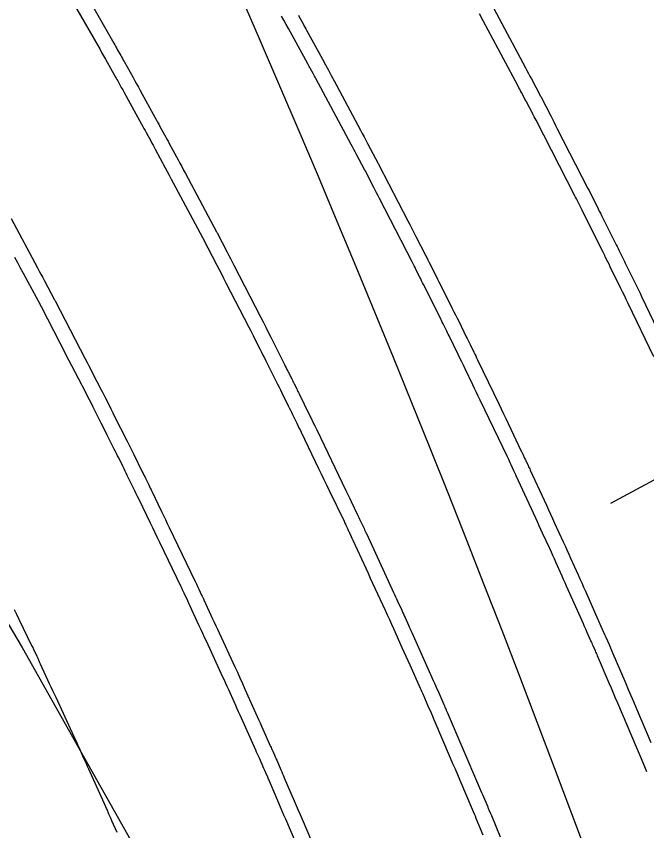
# Model space of a CAD drawing. Extents: x 954385 to 988206, y 1868364 to 1924553.
# Drawn here: x 957771.86 to 957809.26, y 1919849.5 to 1919897.82 of the extents above; entities that cross this region are included whole.
import ezdxf

# ---------------------------------------------------------------- set-up
doc = ezdxf.new("R2010")
doc.units = 0
for name, color, linetype in [('16', 7, 'Continuous'), ('24', 7, 'Continuous'), ('26', 7, 'Continuous'), ('6', 7, 'Continuous'), ('7', 7, 'Continuous'), ('Default', 7, 'Continuous')]:
    doc.layers.add(name, color=color, linetype=linetype)

msp = doc.modelspace()

# ---------------------------------------------------------------- linework, layer by layer
at = {"layer": '16'}
for points in [[(957775.981, 1919899.142), (957777.65, 1919896.221), (957777.701, 1919896.131), (957777.753, 1919896.04), (957777.804, 1919895.95), (957777.855, 1919895.859), (957778.059, 1919895.496), (957778.11, 1919895.405), (957778.16, 1919895.314), (957778.211, 1919895.223), (957778.262, 1919895.133), (957778.792, 1919894.182), (957778.897, 1919893.993), (957779.002, 1919893.804), (957779.107, 1919893.615), (957779.211, 1919893.426), (957780.108, 1919891.79), (957780.177, 1919891.664), (957780.247, 1919891.538), (957780.316, 1919891.412), (957780.385, 1919891.286), (957780.663, 1919890.782), (957780.732, 1919890.656), (957780.801, 1919890.53), (957780.87, 1919890.404), (957780.938, 1919890.277), (957781.457, 1919889.311), (957781.566, 1919889.107), (957781.675, 1919888.904), (957781.784, 1919888.7), (957781.892, 1919888.497), (957783.739, 1919885.038), (957783.752, 1919885.014), (957783.773, 1919884.973), (957783.776, 1919884.968), (957784.366, 1919883.83), (957784.465, 1919883.638), (957784.564, 1919883.447), (957784.663, 1919883.255), (957784.762, 1919883.063), (957786.348, 1919879.985), (957786.503, 1919879.685), (957786.656, 1919879.383), (957786.809, 1919879.082), (957786.961, 1919878.78), (957787.769, 1919877.169), (957787.819, 1919877.068), (957787.87, 1919876.967), (957787.921, 1919876.866), (957787.972, 1919876.765), (957788.202, 1919876.307), (957788.24, 1919876.233), (957788.276, 1919876.159), (957788.313, 1919876.085), (957788.35, 1919876.011), (957788.496, 1919875.716), (957788.533, 1919875.642), (957788.569, 1919875.568), (957788.606, 1919875.494), (957788.642, 1919875.42), (957789.24, 1919874.205), (957789.352, 1919873.977), (957789.463, 1919873.75), (957789.573, 1919873.522), (957789.683, 1919873.293), (957791.414, 1919869.686), (957791.491, 1919869.525), (957791.568, 1919869.364), (957791.646, 1919869.203), (957791.723, 1919869.042), (957792.105, 1919868.249), (957792.146, 1919868.163), (957792.188, 1919868.076), (957792.229, 1919867.99), (957792.27, 1919867.903), (957792.491, 1919867.431), (957792.526, 1919867.357), (957792.584, 1919867.234), (957792.595, 1919867.21), (957792.607, 1919867.185), (957792.618, 1919867.16), (957792.63, 1919867.136), (957794.243, 1919863.635), (957794.301, 1919863.508), (957794.36, 1919863.381), (957794.418, 1919863.254), (957794.477, 1919863.127), (957794.729, 1919862.583), (957794.779, 1919862.474), (957794.829, 1919862.365), (957794.878, 1919862.256), (957794.928, 1919862.146), (957795.124, 1919861.708), (957795.173, 1919861.599), (957795.222, 1919861.489), (957795.271, 1919861.38), (957795.32, 1919861.27), (957796.596, 1919858.416), (957796.663, 1919858.266), (957796.73, 1919858.115), (957796.796, 1919857.965), (957796.862, 1919857.814), (957797.226, 1919856.984), (957797.259, 1919856.91), (957797.291, 1919856.837), (957797.356, 1919856.69), (957797.372, 1919856.653), (957797.388, 1919856.616), (957797.404, 1919856.579), (957797.419, 1919856.543), (957799.283, 1919852.184), (957799.341, 1919852.049), (957799.399, 1919851.913), (957799.457, 1919851.778), (957799.515, 1919851.643), (957799.826, 1919850.918), (957799.844, 1919850.875), (957799.863, 1919850.832), (957799.881, 1919850.789), (957799.899, 1919850.745), (957799.989, 1919850.529), (957800.025, 1919850.443), (957800.043, 1919850.399), (957800.571, 1919849.133)], [(957800.031, 1919898.586), (957802.069, 1919894.758), (957802.157, 1919894.594), (957802.244, 1919894.43), (957802.332, 1919894.265), (957802.419, 1919894.101), (957802.938, 1919893.125), (957802.949, 1919893.103), (957802.976, 1919893.053), (957803.564, 1919891.908), (957803.662, 1919891.716), (957803.761, 1919891.525), (957803.859, 1919891.333), (957803.958, 1919891.142), (957805.775, 1919887.608), (957805.843, 1919887.475), (957805.911, 1919887.341), (957805.979, 1919887.207), (957806.046, 1919887.073), (957806.315, 1919886.535), (957806.382, 1919886.401), (957806.449, 1919886.266), (957806.516, 1919886.132), (957806.583, 1919885.998), (957807.45, 1919884.266), (957807.504, 1919884.156), (957807.559, 1919884.046), (957807.613, 1919883.936), (957807.667, 1919883.826), (957807.883, 1919883.386), (957807.937, 1919883.276), (957807.991, 1919883.166), (957808.045, 1919883.056), (957808.099, 1919882.946), (957808.574, 1919881.98), (957808.671, 1919881.782), (957808.767, 1919881.584), (957808.863, 1919881.386), (957808.958, 1919881.188), (957810.142, 1919878.715)], [(957788.597, 1919897.879), (957788.631, 1919897.817), (957788.876, 1919897.369), (957788.928, 1919897.273), (957788.981, 1919897.178), (957789.033, 1919897.083), (957789.085, 1919896.987), (957790.028, 1919895.268), (957790.203, 1919894.949), (957790.376, 1919894.63), (957790.548, 1919894.31), (957790.72, 1919893.99), (957792.279, 1919891.069), (957792.386, 1919890.87), (957792.492, 1919890.67), (957792.599, 1919890.471), (957792.705, 1919890.271), (957793.337, 1919889.084), (957793.348, 1919889.064), (957793.374, 1919889.013), (957795.085, 1919885.694), (957795.206, 1919885.461), (957795.326, 1919885.228), (957795.446, 1919884.995), (957795.566, 1919884.762), (957796.139, 1919883.648), (957796.212, 1919883.505), (957796.284, 1919883.362), (957796.357, 1919883.219), (957796.428, 1919883.076), (957796.715, 1919882.503), (957796.787, 1919882.36), (957796.858, 1919882.217), (957796.93, 1919882.073), (957797.002, 1919881.93), (957797.728, 1919880.481), (957797.823, 1919880.292), (957797.917, 1919880.102), (957798.011, 1919879.913), (957798.105, 1919879.723), (957798.553, 1919878.813), (957798.609, 1919878.699), (957798.666, 1919878.584), (957798.722, 1919878.47), (957798.778, 1919878.355), (957799.003, 1919877.897), (957799.06, 1919877.782), (957799.116, 1919877.667), (957799.171, 1919877.552), (957799.227, 1919877.437), (957800.481, 1919874.821), (957800.62, 1919874.533), (957800.758, 1919874.244), (957800.897, 1919873.955), (957801.035, 1919873.666), (957801.82, 1919872.027), (957801.842, 1919871.98), (957801.864, 1919871.933), (957801.887, 1919871.886), (957801.909, 1919871.838), (957802.019, 1919871.603), (957802.064, 1919871.508), (957802.086, 1919871.461), (957802.226, 1919871.163), (957802.257, 1919871.097), (957802.287, 1919871.031), (957802.318, 1919870.966), (957802.348, 1919870.9), (957803.309, 1919868.814), (957803.432, 1919868.548), (957803.554, 1919868.283), (957803.676, 1919868.018), (957803.798, 1919867.752), (957804.307, 1919866.646), (957804.418, 1919866.403), (957804.529, 1919866.159), (957804.639, 1919865.915), (957804.749, 1919865.671), (957805.185, 1919864.693), (957805.294, 1919864.449), (957805.403, 1919864.204), (957805.512, 1919863.96), (957805.622, 1919863.715), (957806.37, 1919862.042), (957806.409, 1919861.953), (957806.449, 1919861.865), (957806.488, 1919861.776), (957806.527, 1919861.687), (957806.682, 1919861.332), (957806.721, 1919861.243), (957806.76, 1919861.154), (957806.799, 1919861.065), (957806.838, 1919860.977), (957807.024, 1919860.551), (957807.068, 1919860.45), (957807.112, 1919860.349), (957807.156, 1919860.249), (957807.199, 1919860.148), (957808.016, 1919858.234), (957808.167, 1919857.881), (957808.317, 1919857.529), (957808.468, 1919857.176), (957808.619, 1919856.824), (957809.509, 1919854.741)], [(957771.554, 1919885.82), (957773.124, 1919882.894), (957773.226, 1919882.704), (957773.328, 1919882.514), (957773.43, 1919882.324), (957773.531, 1919882.134), (957774.135, 1919881.004), (957774.145, 1919880.984), (957774.171, 1919880.935), (957775.955, 1919877.491), (957776.063, 1919877.282), (957776.171, 1919877.074), (957776.279, 1919876.866), (957776.386, 1919876.657), (957776.904, 1919875.653), (957776.967, 1919875.529), (957777.03, 1919875.405), (957777.093, 1919875.282), (957777.156, 1919875.158), (957777.404, 1919874.661), (957777.467, 1919874.537), (957777.529, 1919874.413), (957777.591, 1919874.289), (957777.654, 1919874.165), (957778.433, 1919872.617), (957778.534, 1919872.416), (957778.635, 1919872.215), (957778.735, 1919872.015), (957778.834, 1919871.813), (957779.336, 1919870.8), (957779.383, 1919870.703), (957779.431, 1919870.606), (957779.479, 1919870.51), (957779.526, 1919870.413), (957779.717, 1919870.026), (957779.764, 1919869.929), (957779.812, 1919869.832), (957779.859, 1919869.735), (957779.905, 1919869.638), (957780.484, 1919868.432), (957780.596, 1919868.199), (957780.708, 1919867.966), (957780.82, 1919867.732), (957780.932, 1919867.499), (957782.475, 1919864.296), (957782.493, 1919864.258), (957782.511, 1919864.22), (957782.529, 1919864.182), (957782.547, 1919864.144), (957782.619, 1919863.992), (957782.654, 1919863.916), (957782.69, 1919863.84), (957782.859, 1919863.483), (957782.892, 1919863.411), (957782.926, 1919863.338), (957782.96, 1919863.266), (957782.993, 1919863.193), (957783.505, 1919862.083), (957783.602, 1919861.873), (957783.698, 1919861.664), (957783.795, 1919861.455), (957783.891, 1919861.246), (957784.822, 1919859.233), (957784.975, 1919858.902), (957785.127, 1919858.569), (957785.278, 1919858.237), (957785.428, 1919857.904), (957786.152, 1919856.288), (957786.238, 1919856.096), (957786.324, 1919855.904), (957786.41, 1919855.712), (957786.496, 1919855.52), (957786.951, 1919854.503), (957786.981, 1919854.435), (957787.011, 1919854.366), (957787.042, 1919854.298), (957787.072, 1919854.229), (957787.192, 1919853.954), (957787.222, 1919853.886), (957787.253, 1919853.817), (957787.283, 1919853.748), (957787.313, 1919853.68), (957787.561, 1919853.117), (957787.612, 1919853), (957787.663, 1919852.883), (957787.713, 1919852.766), (957787.763, 1919852.649), (957788.354, 1919851.268), (957788.469, 1919850.999), (957788.584, 1919850.73), (957788.699, 1919850.461), (957788.815, 1919850.192), (957789.993, 1919847.445)], [(957771.744, 1919862.627), (957771.88, 1919862.344), (957772.017, 1919862.061), (957772.769, 1919860.5), (957772.802, 1919860.432), (957772.834, 1919860.364), (957772.867, 1919860.296), (957772.899, 1919860.228), (957773.073, 1919859.858), (957773.131, 1919859.736), (957773.208, 1919859.573), (957773.227, 1919859.533), (957773.246, 1919859.492), (957773.265, 1919859.451), (957773.284, 1919859.41), (957773.822, 1919858.247), (957773.918, 1919858.039), (957774.014, 1919857.832), (957774.11, 1919857.624), (957774.206, 1919857.417), (957775.281, 1919855.094), (957775.354, 1919854.935), (957775.427, 1919854.775), (957775.499, 1919854.615), (957775.571, 1919854.456), (957775.859, 1919853.816), (957775.93, 1919853.656), (957776.002, 1919853.496), (957776.074, 1919853.336), (957776.146, 1919853.176), (957777.248, 1919850.719), (957777.27, 1919850.668), (957777.293, 1919850.617), (957777.316, 1919850.566), (957777.338, 1919850.515), (957777.45, 1919850.261), (957777.517, 1919850.108), (957777.822, 1919849.415)]]:
    msp.add_lwpolyline(points, dxfattribs=at)
at = {"layer": '24'}
msp.add_lwpolyline([(957747.481, 1919902.179), (957772.218, 1919860.37), (957786.04, 1919835.827), (957802.011, 1919804.293), (957817.372, 1919769.232), (957831.573, 1919731.267)], dxfattribs=at)
at = {"layer": '26'}
msp.add_lwpolyline([(957807.131, 1919868.928), (957927.772, 1919933.944), (957924.621, 1919928.838), (957927.772, 1919933.944), (957921.774, 1919934.12)], dxfattribs=at)
at = {"layer": '6'}
msp.add_lwpolyline([(957789.139, 1919847.16), (957787.844, 1919850.195), (957787.742, 1919850.431), (957787.641, 1919850.668), (957787.54, 1919850.905), (957787.439, 1919851.142), (957786.885, 1919852.437), (957786.858, 1919852.5), (957786.831, 1919852.564), (957786.803, 1919852.627), (957786.775, 1919852.69), (957786.663, 1919852.942), (957786.607, 1919853.068), (957786.55, 1919853.194), (957786.281, 1919853.799), (957786.227, 1919853.921), (957786.173, 1919854.043), (957786.118, 1919854.164), (957786.064, 1919854.286), (957785.134, 1919856.367), (957785.05, 1919856.555), (957784.966, 1919856.742), (957784.882, 1919856.93), (957784.798, 1919857.118), (957784.463, 1919857.869), (957784.378, 1919858.056), (957784.294, 1919858.244), (957784.208, 1919858.431), (957784.122, 1919858.617), (957783.139, 1919860.746), (957783.034, 1919860.972), (957782.93, 1919861.198), (957782.825, 1919861.424), (957782.72, 1919861.65), (957782.155, 1919862.872), (957782.124, 1919862.939), (957782.092, 1919863.006), (957782.061, 1919863.074), (957782.03, 1919863.141), (957781.824, 1919863.588), (957781.724, 1919863.804), (957781.704, 1919863.847), (957781.684, 1919863.891), (957781.663, 1919863.934), (957781.643, 1919863.977), (957780.38, 1919866.596), (957780.241, 1919866.886), (957780.101, 1919867.176), (957779.961, 1919867.466), (957779.821, 1919867.756), (957779.143, 1919869.159), (957779.062, 1919869.327), (957778.98, 1919869.495), (957778.898, 1919869.663), (957778.816, 1919869.831), (957778.449, 1919870.576), (957778.385, 1919870.706), (957778.321, 1919870.836), (957778.257, 1919870.967), (957778.193, 1919871.097), (957777.936, 1919871.617), (957777.872, 1919871.747), (957777.808, 1919871.877), (957777.743, 1919872.007), (957777.678, 1919872.136), (957777.261, 1919872.963), (957777.17, 1919873.144), (957777.079, 1919873.325), (957776.988, 1919873.506), (957776.897, 1919873.688), (957776.423, 1919874.63), (957776.314, 1919874.847), (957776.204, 1919875.064), (957776.093, 1919875.281), (957775.981, 1919875.497), (957775.159, 1919877.086), (957774.985, 1919877.423), (957774.81, 1919877.76), (957774.636, 1919878.097), (957774.462, 1919878.433), (957773.351, 1919880.586), (957773.347, 1919880.593), (957773.343, 1919880.6), (957773.326, 1919880.626), (957773.315, 1919880.643), (957773.309, 1919880.653), (957772.29, 1919882.554), (957772.12, 1919882.872), (957771.949, 1919883.19), (957771.778, 1919883.508)], dxfattribs=at)
at = {"layer": '7'}
for points in [[(957774.648, 1919899.67), (957776.696, 1919896.082), (957776.811, 1919895.881), (957776.925, 1919895.679), (957777.039, 1919895.478), (957777.153, 1919895.276), (957777.748, 1919894.217), (957777.791, 1919894.14), (957777.834, 1919894.063), (957777.878, 1919893.986), (957777.921, 1919893.909), (957778.093, 1919893.602), (957778.136, 1919893.525), (957778.178, 1919893.448), (957778.221, 1919893.371), (957778.263, 1919893.294), (957779.297, 1919891.411), (957779.364, 1919891.287), (957779.432, 1919891.164), (957779.5, 1919891.04), (957779.568, 1919890.917), (957779.838, 1919890.423), (957779.906, 1919890.299), (957779.973, 1919890.175), (957780.04, 1919890.051), (957780.106, 1919889.927), (957780.691, 1919888.834), (957780.811, 1919888.61), (957780.93, 1919888.386), (957781.05, 1919888.163), (957781.17, 1919887.939), (957782.909, 1919884.695), (957782.914, 1919884.686), (957782.92, 1919884.678), (957782.946, 1919884.637), (957782.95, 1919884.63), (957782.951, 1919884.627), (957783.757, 1919883.062), (957783.892, 1919882.801), (957784.027, 1919882.539), (957784.162, 1919882.277), (957784.297, 1919882.016), (957785.662, 1919879.372), (957785.747, 1919879.207), (957785.831, 1919879.043), (957785.914, 1919878.878), (957785.998, 1919878.712), (957786.329, 1919878.051), (957786.412, 1919877.885), (957786.495, 1919877.72), (957786.578, 1919877.555), (957786.661, 1919877.389), (957787.278, 1919876.161), (957787.364, 1919875.991), (957787.448, 1919875.82), (957787.533, 1919875.65), (957787.617, 1919875.479), (957787.993, 1919874.716), (957788.057, 1919874.586), (957788.121, 1919874.455), (957788.185, 1919874.325), (957788.249, 1919874.195), (957788.505, 1919873.673), (957788.569, 1919873.543), (957788.632, 1919873.412), (957788.696, 1919873.282), (957788.759, 1919873.151), (957789.798, 1919870.995), (957789.954, 1919870.671), (957790.111, 1919870.346), (957790.267, 1919870.021), (957790.423, 1919869.696), (957791.305, 1919867.863), (957791.333, 1919867.805), (957791.36, 1919867.747), (957791.388, 1919867.688), (957791.415, 1919867.63), (957791.528, 1919867.385), (957791.552, 1919867.332), (957791.577, 1919867.279), (957791.601, 1919867.226), (957791.626, 1919867.173), (957791.724, 1919866.96), (957791.772, 1919866.853), (957791.822, 1919866.747), (957792.59, 1919865.08), (957792.727, 1919864.785), (957792.863, 1919864.489), (957792.999, 1919864.194), (957793.136, 1919863.898), (957793.745, 1919862.581), (957793.87, 1919862.31), (957793.993, 1919862.038), (957794.116, 1919861.766), (957794.238, 1919861.493), (957794.738, 1919860.374), (957794.853, 1919860.115), (957794.968, 1919859.857), (957795.084, 1919859.599), (957795.199, 1919859.341), (957795.812, 1919857.969), (957795.851, 1919857.88), (957795.891, 1919857.792), (957795.93, 1919857.703), (957795.97, 1919857.615), (957796.285, 1919856.907), (957796.468, 1919856.494), (957796.512, 1919856.395), (957796.555, 1919856.297), (957796.598, 1919856.198), (957796.64, 1919856.099), (957797.606, 1919853.832), (957797.748, 1919853.5), (957797.889, 1919853.168), (957798.031, 1919852.837), (957798.172, 1919852.505), (957798.911, 1919850.774), (957798.966, 1919850.644), (957799.021, 1919850.515), (957799.076, 1919850.385), (957799.13, 1919850.255), (957799.542, 1919849.267)], [(957809.268, 1919852.992), (957809.226, 1919853.092), (957809.184, 1919853.192), (957809.143, 1919853.292), (957808.884, 1919853.913), (957808.826, 1919854.05), (957808.769, 1919854.186), (957808.711, 1919854.323), (957808.653, 1919854.459), (957807.544, 1919857.063), (957807.417, 1919857.36), (957807.291, 1919857.656), (957807.165, 1919857.953), (957807.038, 1919858.25), (957806.345, 1919859.88), (957806.313, 1919859.955), (957806.28, 1919860.03), (957806.248, 1919860.105), (957806.215, 1919860.18), (957806.082, 1919860.478), (957806.049, 1919860.553), (957806.016, 1919860.627), (957805.983, 1919860.702), (957805.949, 1919860.777), (957805.711, 1919861.312), (957805.66, 1919861.427), (957805.609, 1919861.541), (957805.558, 1919861.655), (957805.507, 1919861.769), (957804.602, 1919863.801), (957804.511, 1919864.004), (957804.42, 1919864.207), (957804.33, 1919864.41), (957804.239, 1919864.614), (957803.877, 1919865.427), (957803.786, 1919865.63), (957803.695, 1919865.833), (957803.603, 1919866.036), (957803.51, 1919866.238), (957803.086, 1919867.158), (957802.985, 1919867.378), (957802.883, 1919867.599), (957802.781, 1919867.82), (957802.679, 1919868.04), (957801.521, 1919870.552), (957801.487, 1919870.626), (957801.453, 1919870.7), (957801.418, 1919870.774), (957801.384, 1919870.848), (957801.216, 1919871.215), (957801.162, 1919871.331), (957801.073, 1919871.525), (957801.055, 1919871.564), (957801.037, 1919871.603), (957801.019, 1919871.641), (957801, 1919871.68), (957799.379, 1919875.052), (957799.269, 1919875.28), (957799.16, 1919875.508), (957799.05, 1919875.736), (957798.941, 1919875.963), (957798.491, 1919876.9), (957798.388, 1919877.115), (957798.284, 1919877.33), (957798.179, 1919877.544), (957798.075, 1919877.758), (957797.532, 1919878.863), (957797.488, 1919878.953), (957797.444, 1919879.043), (957797.4, 1919879.133), (957797.355, 1919879.224), (957797.179, 1919879.584), (957797.135, 1919879.674), (957797.09, 1919879.764), (957797.046, 1919879.854), (957797.001, 1919879.944), (957796.019, 1919881.902), (957795.963, 1919882.014), (957795.907, 1919882.126), (957795.851, 1919882.238), (957795.795, 1919882.349), (957795.571, 1919882.797), (957795.515, 1919882.909), (957795.458, 1919883.021), (957795.401, 1919883.133), (957795.344, 1919883.244), (957793.407, 1919887.005), (957793.321, 1919887.172), (957793.236, 1919887.338), (957793.15, 1919887.505), (957793.064, 1919887.672), (957792.552, 1919888.669), (957792.548, 1919888.675), (957792.54, 1919888.687), (957792.522, 1919888.716), (957792.516, 1919888.726), (957792.51, 1919888.737), (957792.037, 1919889.622), (957791.958, 1919889.772), (957791.878, 1919889.921), (957791.798, 1919890.07), (957791.718, 1919890.22), (957789.626, 1919894.132), (957789.587, 1919894.204), (957789.549, 1919894.275), (957789.51, 1919894.347), (957789.471, 1919894.419), (957789.315, 1919894.705), (957789.276, 1919894.776), (957789.236, 1919894.848), (957789.197, 1919894.919), (957789.158, 1919894.991), (957788.009, 1919897.09), (957787.874, 1919897.337), (957787.738, 1919897.583), (957787.601, 1919897.83)], [(957809.682, 1919877.613), (957808.161, 1919880.78), (957808.049, 1919881.014), (957807.936, 1919881.247), (957807.823, 1919881.48), (957807.709, 1919881.713), (957807.097, 1919882.961), (957807.024, 1919883.111), (957806.951, 1919883.26), (957806.805, 1919883.559), (957806.769, 1919883.633), (957806.732, 1919883.708), (957806.695, 1919883.782), (957806.658, 1919883.857), (957805.518, 1919886.135), (957805.432, 1919886.308), (957805.345, 1919886.481), (957805.173, 1919886.827), (957805.129, 1919886.913), (957805.086, 1919887), (957805.042, 1919887.086), (957804.998, 1919887.172), (957802.695, 1919891.652), (957802.641, 1919891.758), (957802.587, 1919891.864), (957802.532, 1919891.97), (957802.478, 1919892.076), (957802.158, 1919892.699), (957802.155, 1919892.705), (957802.151, 1919892.711), (957802.148, 1919892.717), (957802.144, 1919892.723), (957802.121, 1919892.76), (957802.116, 1919892.768), (957801.829, 1919893.308), (957801.781, 1919893.398), (957801.732, 1919893.488), (957801.684, 1919893.579), (957801.636, 1919893.669), (957799.562, 1919897.555), (957799.343, 1919897.966)]]:
    msp.add_lwpolyline(points, dxfattribs=at)
at = {"layer": 'Default'}
msp.add_arc((956871.597, 1919501.221), 996.448, 12.648055, 34.075074, dxfattribs=at)

doc.saveas('drawing.dxf')
